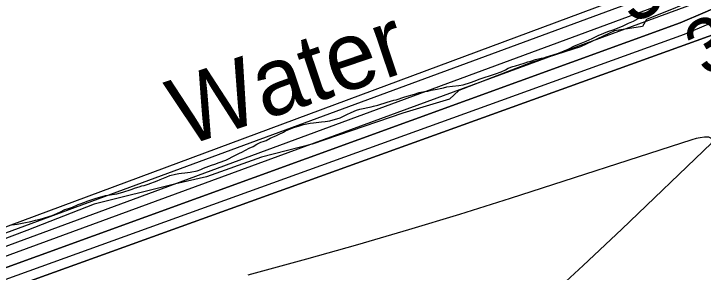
# Model space of a CAD drawing. Extents: x 3177385 to 3215275, y 903885 to 929304.
# Drawn here: x 3189350 to 3190195, y 913053 to 913370 of the extents above; entities that cross this region are included whole.
import ezdxf

# ---------------------------------------------------------------- set-up
doc = ezdxf.new("R2010")
doc.units = 0
for name, color, linetype in [('V-RIVR-EDGE', 7, 'Continuous'), ('V-RIVR-IDEN', 7, 'Continuous'), ('V-RIVR-RANG', 7, 'Continuous'), ('V-SITE-VEGE', 7, 'Continuous'), ('V-TOPO-DPTH', 7, 'Continuous'), ('V-TOPO-MINR', 7, 'Continuous'), ('V-TOPO-WATR', 7, 'Continuous')]:
    doc.layers.add(name, color=color, linetype=linetype)

msp = doc.modelspace()

# ---------------------------------------------------------------- linework, layer by layer
at = {"layer": 'V-RIVR-EDGE'}
msp.add_lwpolyline([(3190671.25, 913569.04), (3190570.48, 913536.03), (3190484.94, 913499.29), (3190416.07, 913475.91), (3190350.89, 913454.36), (3190266.74, 913419.93), (3190198.32, 913392.39), (3190125.27, 913362.55), (3190120.17, 913354.24), (3190085.97, 913348.79), (3190044.36, 913329.03), (3189982.88, 913309.78), (3189895.04, 913275.82), (3189883.47, 913265.23), (3189826.61, 913247.82), (3189715.21, 913210.22), (3189653.28, 913194.2), (3189585.78, 913169.89), (3189548.35, 913161.67), (3189448.06, 913136.52), (3189365.77, 913104.39), (3189298.27, 913079.15)], dxfattribs=at)
at = {"layer": 'V-SITE-VEGE'}
for points in [[(3189983.38, 913311.69), (3189988.88, 913313.54), (3189995.91, 913315.35), (3189999.19, 913315.72), (3190002.71, 913316.74), (3190005.56, 913317.77), (3190017.21, 913321.23), (3190029.12, 913326.44), (3190036.84, 913330.2), (3190051.16, 913336.23), (3190058.44, 913339.57), (3190065.72, 913343.13), (3190072.99, 913346.03), (3190077.62, 913348.12), (3190085.31, 913350.57), (3190092.57, 913353.04), (3190095.88, 913354.49), (3190102.94, 913358.06), (3190109.33, 913360.76), (3190114.86, 913363.7), (3190122.14, 913367.26), (3190134.73, 913374.19)], [(3189347.15, 913111.24), (3189353.94, 913111.97), (3189362.05, 913113.54), (3189370.39, 913115.33), (3189376.32, 913116.95), (3189382.02, 913118.36), (3189392.57, 913121.41), (3189396.53, 913122.85), (3189406.01, 913126.8), (3189412.41, 913129.94), (3189416.8, 913131.37), (3189421.43, 913133.02), (3189428.7, 913136.36), (3189432.22, 913137.6), (3189435.52, 913138.62), (3189441.02, 913140.68), (3189450.7, 913143.97), (3189462.13, 913147.22), (3189476.15, 913149.33), (3189483.18, 913151.36), (3189493.51, 913154.63), (3189498.79, 913156.49), (3189503.19, 913157.7), (3189506.49, 913158.94), (3189509.56, 913159.53), (3189514.39, 913160.96), (3189525.4, 913165.09), (3189529.15, 913166.98), (3189537.29, 913169.86), (3189540.82, 913171.53), (3189547.85, 913173.35), (3189552.01, 913174.13), (3189555.08, 913174.5), (3189559.45, 913174.85), (3189565.8, 913175.59), (3189574.58, 913177.58), (3189578.97, 913179.02), (3189582.28, 913180.48), (3189591.97, 913184.2), (3189596.15, 913185.64), (3189601.22, 913187.71), (3189609.36, 913190.6), (3189621.5, 913196.67), (3189626.13, 913199.19), (3189629, 913200.44), (3189638.05, 913205.05), (3189642.91, 913207.35), (3189647.55, 913210.09), (3189652.41, 913212.61), (3189655.48, 913213.42), (3189658.78, 913214.44), (3189664.08, 913217.39), (3189671.57, 913220.5), (3189674.23, 913221.97), (3189680.18, 913224.68), (3189682.83, 913226.16), (3189692.96, 913230.31), (3189698.46, 913232.16), (3189704.83, 913233.98), (3189712.74, 913235.78), (3189717.11, 913236.34), (3189726.74, 913237.23), (3189731.12, 913237.79), (3189737.04, 913238.76), (3189749.56, 913242.43), (3189757.72, 913246.18), (3189763.24, 913248.9), (3189769.85, 913251.82), (3189773.59, 913253.05), (3189787.84, 913255.58), (3189790.7, 913256.61), (3189795.75, 913257.82), (3189807.18, 913261.51), (3189815.31, 913263.73), (3189818.38, 913264.32), (3189828.93, 913267.81), (3189840.8, 913271.27), (3189846.3, 913273.12), (3189852.88, 913274.51), (3189857.04, 913275.07), (3189861.21, 913276.07), (3189868.44, 913277.23), (3189872.39, 913278.24), (3189876.12, 913278.82), (3189880.29, 913280.04), (3189887.31, 913281.2), (3189894.96, 913281.91), (3189900.22, 913282.67), (3189909.23, 913285.32), (3189915.17, 913287.37), (3189920.02, 913289.45), (3189940.25, 913296.23), (3189946.86, 913298.71), (3189952.14, 913301), (3189955.68, 913302.89), (3189961.19, 913305.17), (3189964.7, 913305.97), (3189969.76, 913307.61), (3189975.03, 913309.03), (3189979.86, 913310.67), (3189983.38, 913311.69)]]:
    msp.add_lwpolyline(points, dxfattribs=at)
at = {"layer": 'V-TOPO-DPTH'}
for points in [[(3191242.98, 913786.04), (3190248.01, 913425.18), (3190230.78, 913417.48), (3190213.54, 913409.82), (3190196.26, 913402.22), (3190178.97, 913394.65), (3189300.52, 913070.34), (3189275.53, 913058.76), (3189250.57, 913047.13), (3189225.61, 913035.49), (3188041.04, 912629.01), (3188025.78, 912621.09), (3187012.28, 912310.95)], [(3191284.27, 913770.89), (3190288.37, 913411.56), (3190257.97, 913398.18), (3190227.54, 913384.87), (3190197.07, 913371.65), (3190166.57, 913358.5), (3189314.28, 913049.54), (3189300.5, 913043.16), (3189286.72, 913036.76), (3189272.96, 913030.35), (3189259.2, 913023.92), (3188067.88, 912621.46), (3188044.14, 912609.18), (3187038.79, 912286.86)], [(3187038.79, 912286.86), (3188044.14, 912609.18), (3188067.88, 912621.46), (3189259.2, 913023.92), (3189272.96, 913030.35), (3189286.72, 913036.76), (3189300.5, 913043.16), (3189314.28, 913049.54), (3190166.57, 913358.5), (3190197.07, 913371.65), (3190227.54, 913384.87), (3190257.97, 913398.18), (3190288.37, 913411.56), (3191284.27, 913770.89)], [(3191498.21, 913338.47), (3190262.96, 913364.64), (3190258.53, 913363.62), (3190255.66, 913362.66), (3190254.25, 913362.1), (3190250.03, 913360.27), (3190246.53, 913358.76), (3190243.02, 913357.25), (3190239.51, 913355.76), (3190235.99, 913354.27), (3189364.54, 913040.73), (3189359.1, 913039.47), (3189353.65, 913038.22), (3189348.26, 913036.81)], [(3189348.26, 913036.81), (3189353.65, 913038.22), (3189359.1, 913039.47), (3189364.54, 913040.73), (3190235.99, 913354.27), (3190239.51, 913355.76), (3190243.02, 913357.25), (3190246.53, 913358.76), (3190250.03, 913360.27), (3190254.25, 913362.1), (3190255.66, 913362.66), (3190258.53, 913363.62), (3190262.96, 913364.64), (3191498.21, 913338.47)]]:
    msp.add_lwpolyline(points, dxfattribs=at)
at = {"layer": 'V-TOPO-MINR'}
for points in [[(3191157.56, 913790.72), (3190210.7, 913437.54), (3190205.62, 913435.24), (3190200.55, 913432.96), (3190195.46, 913430.69), (3190190.37, 913428.44), (3190138.6, 913405.62), (3190131.97, 913403), (3190125.23, 913400.72), (3189264.28, 913080.88), (3189230.72, 913065.28), (3189197.18, 913049.64), (3189143.51, 913024.58), (3189136.71, 913021.81), (3189129.78, 913019.51), (3188014.89, 912636.33), (3188007.89, 912632.68), (3188000.88, 912629.05), (3186945.42, 912337.93)], [(3191242.98, 913786.04), (3190248.01, 913425.18), (3190230.78, 913417.48), (3190213.54, 913409.82), (3190196.26, 913402.22), (3190178.97, 913394.65), (3189300.52, 913070.34), (3189275.53, 913058.76), (3189250.57, 913047.13), (3189225.61, 913035.49), (3188041.04, 912629.01), (3188025.78, 912621.09), (3187012.28, 912310.95)], [(3191264.64, 913778.03), (3190220.39, 913397.6), (3190196.67, 913387.23), (3189319.88, 913065.7), (3189300.51, 913056.73), (3189281.14, 913047.74), (3189261.78, 913038.73), (3189242.43, 913029.69), (3188054.35, 912625.27), (3188034.89, 912615.19), (3188015.41, 912605.15), (3187045.01, 912306.92)], [(3191301.76, 913764.64), (3190387.47, 913432.62), (3190374.79, 913429.38), (3190362.28, 913425.66), (3190349.99, 913421.24), (3190337.86, 913416.33), (3190298.5, 913399.09), (3190266.79, 913385.26), (3190235.05, 913371.49), (3190203.26, 913357.83), (3190171.45, 913344.23), (3189308.69, 913033.43), (3189300.49, 913029.63), (3189292.29, 913025.82), (3189284.09, 913022), (3189275.9, 913018.17), (3188081.63, 912617.56), (3188053.55, 912603.07), (3188025.43, 912588.65), (3187033.1, 912268.09)], [(3191088.99, 913743.22), (3190229.03, 913431.49), (3190217.98, 913426.53), (3190206.93, 913421.58), (3190195.86, 913416.68), (3189331.15, 913098.16), (3189300.53, 913083.99), (3189269.91, 913069.8), (3189239.32, 913055.57), (3189208.74, 913041.31), (3188027.88, 912632.7), (3188016.78, 912626.92), (3188005.67, 912621.18), (3187007.36, 912334.06)], [(3191498.21, 913338.47), (3190262.96, 913364.64), (3190258.53, 913363.62), (3190255.66, 913362.66), (3190254.25, 913362.1), (3190250.03, 913360.27), (3190246.53, 913358.76), (3190243.02, 913357.25), (3190239.51, 913355.76), (3190235.99, 913354.27), (3189364.54, 913040.73), (3189359.1, 913039.47), (3189353.65, 913038.22), (3189348.26, 913036.81)], [(3189999.53, 913017.56), (3190047.55, 913061.45), (3190094.97, 913106.03), (3190204.58, 913211.27), (3190205.6, 913213.84), (3190205.61, 913216), (3190204.11, 913217.57), (3190201.6, 913218.73), (3190196.28, 913218.49), (3190191.01, 913217.93), (3190185.82, 913216.87), (3190180.68, 913215.47), (3189957.83, 913143.5), (3189895.77, 913123.95), (3189833.53, 913104.98), (3189771.03, 913086.89), (3189708.36, 913069.4), (3189636.41, 913049.86)]]:
    msp.add_lwpolyline(points, dxfattribs=at)
at = {"layer": 'V-TOPO-WATR'}
msp.add_lwpolyline([(3191284.27, 913770.89), (3190288.37, 913411.56), (3190257.97, 913398.18), (3190227.54, 913384.87), (3190197.07, 913371.65), (3190166.57, 913358.5), (3189314.28, 913049.54), (3189300.5, 913043.16), (3189286.72, 913036.76), (3189272.96, 913030.35), (3189259.2, 913023.92), (3188067.88, 912621.46), (3188044.14, 912609.18), (3187038.79, 912286.86)], dxfattribs=at)

# ---------------------------------------------------------------- texts
at = {"layer": 'V-RIVR-IDEN'}
msp.add_text('Water', height=83, rotation=18.64914, dxfattribs=at).set_placement((3189557.84, 913206.41))
at = {"layer": 'V-RIVR-RANG'}
for s, rotation, p in [('38.4', 29.14833, (3190107.76, 913355.56)), ('3.4', 29.53194, (3190197.67, 913290.65))]:
    msp.add_text(s, height=67, rotation=rotation, dxfattribs=at).set_placement(p)

doc.saveas('drawing.dxf')
